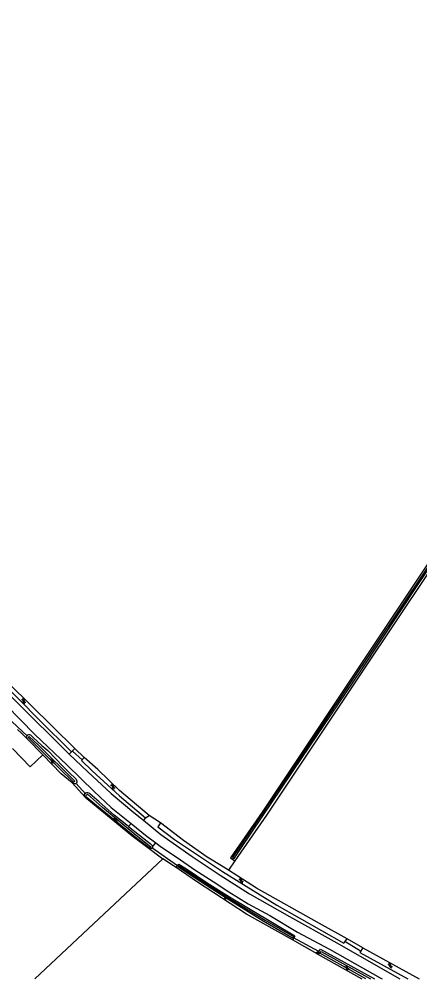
# Model space of a CAD drawing. Extents: x 136000 to 141000, y 400494 to 402006.
# Drawn here: x 136700.5 to 136826.7, y 400500 to 400802.6 of the extents above; entities that cross this region are included whole.
import ezdxf

# ---------------------------------------------------------------- set-up
doc = ezdxf.new("R2010")
doc.units = 0
for name, color, linetype in [('gg-afsc-lijn draadraster', 7, 'Continuous'), ('gg-knt-bronhoudergrens', 7, 'Continuous'), ('gg-knt-onverhard', 7, 'Continuous'), ('gg-kntw-bovenkant insteek waterloop', 7, 'Continuous'), ('gg-kntw-waterlijn', 7, 'Continuous'), ('gg-kwrk-duiker nz buis', 7, 'Continuous'), ('gt-grn-groengrens', 7, 'Continuous'), ('gt-grn-vlakafsluiter', 7, 'Continuous'), ('gt-symb-boom', 7, 'Continuous'), ('gt-symb-watersymbool', 7, 'Continuous')]:
    doc.layers.add(name, color=color, linetype=linetype)

# ---------------------------------------------------------------- blocks, each defined once
blk = doc.blocks.new('gt0-WA')
at = {"layer": 'gt-symb-watersymbool'}
for centre, start, end in [((-0.32, 0.02), 28.0725, 151.9275), ((0.43, 0.42), 208.0725, 331.9275), ((-0.32, -0.43), 28.0725, 151.9275), ((0.43, -0.03), 208.0725, 331.9275)]:
    blk.add_arc(centre, 0.425, start, end, dxfattribs=at)
blk = doc.blocks.new('gt0-BOOM')
at = {"layer": 'gt-symb-boom'}
for radius in [0.4, 0.2]:
    blk.add_circle((0, 0), radius, dxfattribs=at)

msp = doc.modelspace()

# ---------------------------------------------------------------- linework, layer by layer
at = {"layer": 'gg-afsc-lijn draadraster'}
msp.add_line((136705.37, 400500), (136745.77, 400537.87), dxfattribs=at)
at = {"layer": 'gg-knt-bronhoudergrens'}
for p, q in [((136749.1, 400535.62), (136745.77, 400537.87)), ((136768.47, 400537.2), (136766.4, 400534.21)), ((136749.9, 400535.08), (136749.1, 400535.62))]:
    msp.add_line(p, q, dxfattribs=at)
msp.add_lwpolyline([(136707.86, 400570.63), (136703.88, 400566.83), (136698.33, 400572.66)], dxfattribs=at)
at = {"layer": 'gg-knt-onverhard'}
for points in [[(136516.4, 400777.02), (136516.99, 400775.87), (136526.31, 400764.43), (136543.67, 400745.37), (136562.18, 400725.38), (136573.21, 400714.07), (136593.71, 400694.05), (136611.15, 400677.43), (136624.64, 400663.94), (136641.13, 400647.26), (136660.11, 400627.59), (136671.85, 400615.56), (136680.87, 400606.42), (136691.03, 400595.99), (136700.29, 400586.64), (136715.26, 400571.75), (136716.2, 400570.86)], [(136582.91, 400700.78), (136585.26, 400698.39), (136596.99, 400687.36), (136607.99, 400676.55), (136617.26, 400667.55), (136626.59, 400657.7), (136636.68, 400647.82), (136646.04, 400638.57), (136658.39, 400625.62), (136670.76, 400612.97), (136687.14, 400595.64), (136705.4, 400577.09), (136715.54, 400567.41), (136724.04, 400559.08), (136729.48, 400554.06), (136735.72, 400549)], [(136716.2, 400570.86), (136722.13, 400565.23), (136729.49, 400558.48), (136736.63, 400552.45), (136739.67, 400549.99)], [(136735.72, 400549), (136736.24, 400548.58), (136740.3, 400545.34), (136743.54, 400542.89)], [(136739.67, 400549.99), (136745.14, 400545.56), (136754.93, 400538.58), (136763.76, 400532.68), (136773.05, 400526.81), (136785.62, 400519.67), (136799.66, 400511.84), (136820.46, 400500)], [(136743.54, 400542.89), (136745.33, 400541.53), (136750.29, 400538.21), (136755.86, 400534.32), (136761.55, 400530.67), (136766.5, 400527.4), (136772.68, 400523.64), (136779.51, 400519.95), (136788.23, 400514.75), (136798.32, 400509.3), (136814.26, 400500.3), (136814.89, 400500)]]:
    msp.add_lwpolyline(points, dxfattribs=at)
at = {"layer": 'gg-kntw-bovenkant insteek waterloop'}
for p, q in [((136703.1, 400575.58), (136707.86, 400570.63)), ((136716.89, 400571.54), (136718.03, 400572.6)), ((136740.3, 400550.77), (136741.45, 400551.55)), ((136767.05, 400538.18), (136768.47, 400537.2)), ((136808.79, 400509.81), (136826.49, 400500)), ((136794.33, 400507.92), (136808.43, 400500))]:
    msp.add_line(p, q, dxfattribs=at)
for points in [[(136846.61, 400656.86), (136837.99, 400643.99), (136807.49, 400598.27), (136777, 400552.58), (136767.05, 400538.18)], [(136848.13, 400655.84), (136839.42, 400643.02), (136808.93, 400597.32), (136778.43, 400551.61), (136768.47, 400537.2)], [(136716.89, 400571.54), (136706.77, 400581.62), (136694.06, 400594.53), (136686.31, 400602.83), (136687.04, 400603.95)], [(136687.04, 400603.95), (136697.19, 400593.12), (136718.03, 400572.6)], [(136703.1, 400575.58), (136702.9, 400575.99), (136702.83, 400576.33), (136702.95, 400576.73), (136703.2, 400576.95), (136703.46, 400577.06), (136703.68, 400577.05), (136703.97, 400576.95), (136704.2, 400576.74), (136704.86, 400576.1), (136707.6, 400573.59), (136709.45, 400571.99), (136712.04, 400569.35), (136714.07, 400567.2), (136716.58, 400564.69), (136717.88, 400563.45), (136718.36, 400562.97), (136718.52, 400562.68), (136718.6, 400562.38), (136718.62, 400562.03), (136718.53, 400561.74), (136718.42, 400561.57), (136718.25, 400561.49), (136717.84, 400561.46), (136717.14, 400561.79)], [(136717.14, 400561.79), (136713.66, 400564.61), (136707.86, 400570.63)], [(136720.96, 400569.76), (136720.13, 400568.88), (136723.44, 400565.62), (136732.1, 400557.69), (136740.3, 400550.77)], [(136741.45, 400551.55), (136732.02, 400559.43), (136725.25, 400566.06), (136720.96, 400569.76)], [(136734.95, 400548.05), (136734.4, 400548.5), (136730.38, 400551.58), (136725.66, 400555.79), (136722.77, 400558.3), (136722.47, 400558.55), (136722.07, 400558.65), (136721.67, 400558.61), (136721.29, 400558.53), (136721.04, 400558.29), (136720.91, 400558.08), (136720.97, 400557.74), (136721.2, 400557.33)], [(136721.2, 400557.33), (136721.8, 400556.82), (136735.98, 400545.21), (136740.6, 400541.68)], [(136744.97, 400549.23), (136744.13, 400547.94), (136749.45, 400543.91), (136764.55, 400533.79), (136781.67, 400523.2), (136802.78, 400511.27), (136803.82, 400512.58)], [(136766.4, 400534.21), (136764.71, 400535.28), (136759.74, 400538.35), (136752.28, 400543.61), (136744.97, 400549.23)], [(136734.95, 400548.05), (136738.39, 400545.28), (136741.69, 400542.65), (136742.43, 400541.97), (136742.52, 400541.57)], [(136742.52, 400541.57), (136742.46, 400541.19), (136742.17, 400541.05), (136741.84, 400541.04), (136741.34, 400541.28), (136740.6, 400541.68)], [(136749.9, 400535.08), (136750.8, 400536.19), (136753.24, 400534.66), (136759.74, 400530.24), (136766.79, 400525.8), (136787.39, 400513.59), (136786.59, 400512.26)], [(136786.59, 400512.26), (136772.12, 400520.43), (136756.67, 400530.51), (136749.9, 400535.08)], [(136803.82, 400512.58), (136795.09, 400517.43), (136775.26, 400528.62), (136766.4, 400534.21)], [(136808.79, 400509.81), (136807.81, 400508.34), (136822.94, 400500)], [(136794.33, 400507.92), (136795.44, 400509.31), (136812.45, 400500)]]:
    msp.add_lwpolyline(points, dxfattribs=at)
at = {"layer": 'gg-kntw-waterlijn'}
for points in [[(136996.87, 400802.63), (136978.5, 400776.75), (136950.5, 400736.79), (136897.61, 400662.32), (136879.13, 400636.78), (136859.72, 400649.65), (136847.69, 400657.62), (136828.58, 400628.8), (136796.14, 400580.44), (136767.73, 400538.29), (136768.21, 400537.97)], [(136768.21, 400537.97), (136770.52, 400541.41), (136789.7, 400569.79), (136808.15, 400597.09), (136826.35, 400624.56), (136847.99, 400656.56), (136850.48, 400654.88), (136879.5, 400635.85), (136889.32, 400649.81), (136933.23, 400711.13), (136963.96, 400754.68), (136997.57, 400802.1), (136996.87, 400802.63)], [(136703.63, 400576.4), (136706.5, 400573.68), (136717.9, 400562.4), (136717.91, 400562.26), (136717.83, 400562.08), (136717.61, 400562.06), (136717.36, 400562.23), (136709.08, 400570.32), (136703.33, 400576.08), (136703.63, 400576.4)], [(136721.37, 400557.62), (136727.76, 400552.31), (136737.52, 400544.39), (136741.84, 400541.14), (136742.08, 400541.46), (136736.72, 400545.74), (136726.76, 400553.98), (136721.98, 400558.21), (136721.37, 400557.62)], [(136750.86, 400535.65), (136765.37, 400526.12), (136777.95, 400518.52), (136786.88, 400513.36), (136786.58, 400512.85), (136777.41, 400518.16), (136765.66, 400525.48), (136754.48, 400532.66), (136750.56, 400535.29), (136750.86, 400535.65)], [(136809.71, 400500), (136795.18, 400508.11), (136795.59, 400508.62), (136811.21, 400500)]]:
    msp.add_lwpolyline(points, dxfattribs=at)
at = {"layer": 'gg-kwrk-duiker nz buis'}
for p, q in [((136703.04, 400576.55), (136696.52, 400582.58)), ((136720.28, 400569.04), (136717.22, 400571.84)), ((136721.44, 400558.22), (136718.29, 400561.71)), ((136750.35, 400535.63), (136742.3, 400541.3)), ((136794.86, 400508.59), (136786.97, 400512.9)), ((136808.06, 400508.72), (136803.15, 400511.74))]:
    msp.add_line(p, q, dxfattribs=at)
at = {"layer": 'gt-grn-groengrens'}
for p, q in [((136699.87, 400578.65), (136701.17, 400577.45)), ((136716.2, 400570.86), (136716.89, 400571.54)), ((136718.03, 400572.6), (136720.96, 400569.76)), ((136734.95, 400548.05), (136735.72, 400549)), ((136740.3, 400550.77), (136739.67, 400549.99)), ((136744.97, 400549.23), (136741.45, 400551.55)), ((136794.33, 400507.92), (136786.59, 400512.26)), ((136808.79, 400509.81), (136803.82, 400512.58))]:
    msp.add_line(p, q, dxfattribs=at)
at = {"layer": 'gt-grn-vlakafsluiter'}
for p, q in [((136703.1, 400575.58), (136701.17, 400577.45)), ((136717.14, 400561.79), (136721.2, 400557.33)), ((136740.6, 400541.68), (136745.77, 400537.87)), ((136742.52, 400541.57), (136743.54, 400542.89))]:
    msp.add_line(p, q, dxfattribs=at)

# ---------------------------------------------------------------- block references
at = {"layer": 'gt-symb-boom'}
msp.add_blockref('gt0-BOOM', (136794.6, 400508.15), dxfattribs=at)
at = {"layer": 'gt-symb-watersymbool'}
for p, rotation in [((136701.85, 400587.68), -44.594803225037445), ((136710.76, 400568.84), -46.37742658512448), ((136729.95, 400560.61), -42.52804406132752), ((136730.7, 400550.13), -38.99099404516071), ((136770.35, 400531.01), -32.29094835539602), ((136765.2, 400525.96), -33.08630739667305), ((136803.63, 400503.54), -33.086307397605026), ((136817.38, 400504.15), -33.08630739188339)]:
    msp.add_blockref('gt0-WA', p, dxfattribs=dict(at, rotation=rotation))

doc.saveas('drawing.dxf')
